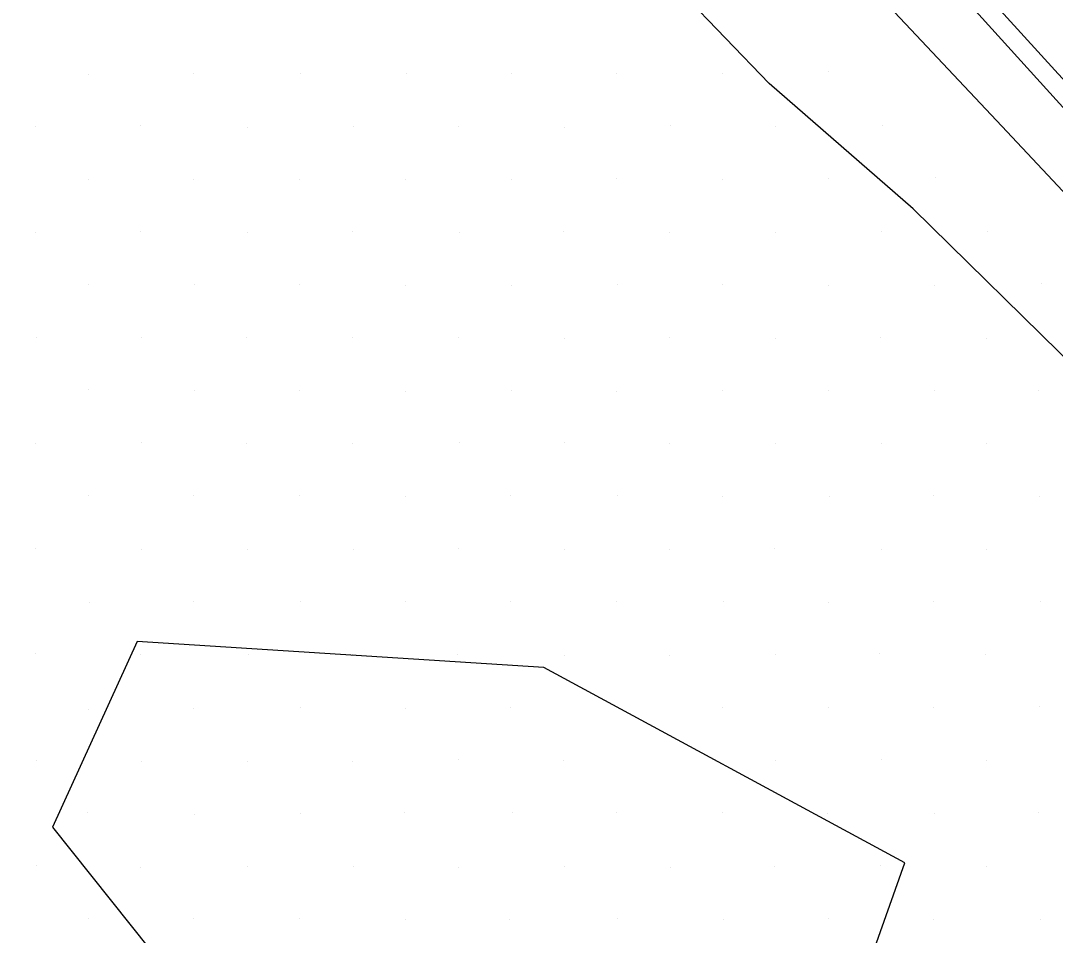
# Model space of a CAD drawing. Extents: x 1602514 to 1609837, y 863887 to 871157.
# Drawn here: x 1605466.7 to 1605605.1, y 866812.6 to 866935 of the extents above; entities that cross this region are included whole.
import ezdxf

# ---------------------------------------------------------------- set-up
doc = ezdxf.new("R2010")
doc.units = 0
for name, color, linetype in [('Survey-Flow line', 7, 'Continuous'), ('Survey-Ridge Lines', 7, 'Continuous'), ('Survey-Safety', 7, 'Continuous'), ('Survey-Shoulders', 7, 'Continuous'), ('Survey-Spot dirt', 7, 'Continuous'), ('Survey-Vegetation trees', 7, 'Continuous')]:
    doc.layers.add(name, color=color, linetype=linetype)

msp = doc.modelspace()

# ---------------------------------------------------------------- linework, layer by layer
at = {"layer": 'Survey-Flow line'}
msp.add_lwpolyline([(1605670.48, 866843.23), (1605652.79, 866861.11), (1605635.82, 866879.44), (1605619.07, 866898.37), (1605597.96, 866920.83), (1605580.76, 866939.18), (1605564.02, 866957.9), (1605547.56, 866976.85), (1605531, 866995.52), (1605514.86, 867014.84), (1605499.03, 867034.18), (1605483.22, 867053.97), (1605467.96, 867073.75)], dxfattribs=at)
msp.add_lwpolyline([(1605670.48, 866843.23), (1605652.79, 866861.11), (1605635.82, 866879.44), (1605619.07, 866898.37), (1605597.96, 866920.83), (1605580.76, 866939.18), (1605564.02, 866957.9), (1605547.56, 866976.85), (1605531, 866995.52), (1605514.86, 867014.84), (1605499.03, 867034.18), (1605483.22, 867053.97), (1605467.96, 867073.75)], dxfattribs=at)
at = {"layer": 'Survey-Ridge Lines'}
msp.add_lwpolyline([(1605661.64, 866834.46), (1605644.97, 866853.61), (1605627.57, 866871.37), (1605608.08, 866888.19), (1605586.08, 866909.77), (1605566.82, 866926.54), (1605549.3, 866944.79), (1605532.68, 866963.97), (1605515.91, 866982.22), (1605498.94, 867001.34), (1605481.9, 867019.45), (1605465.03, 867039.46), (1605449.6, 867059.1), (1605434.93, 867078.66), (1605423.35, 867102.68)], dxfattribs=at)
msp.add_lwpolyline([(1605661.64, 866834.46), (1605644.97, 866853.61), (1605627.57, 866871.37), (1605608.08, 866888.19), (1605586.08, 866909.77), (1605566.82, 866926.54), (1605549.3, 866944.79), (1605532.68, 866963.97), (1605515.91, 866982.22), (1605498.94, 867001.34), (1605481.9, 867019.45), (1605465.03, 867039.46), (1605449.6, 867059.1), (1605434.93, 867078.66), (1605423.35, 867102.68)], dxfattribs=at)
at = {"layer": 'Survey-Safety'}
msp.add_lwpolyline([(1606354.02, 866337.22), (1606267.39, 866387.13), (1606093.69, 866498.43), (1606027.43, 866545.67), (1605953.09, 866602.06), (1605875.34, 866665), (1605783.15, 866747), (1605696.27, 866830.14), (1605609.58, 866919.6), (1605546.56, 866989.12), (1605512.84, 867028.67)], dxfattribs=at)
msp.add_lwpolyline([(1606354.02, 866337.22), (1606267.39, 866387.13), (1606093.69, 866498.43), (1606027.43, 866545.67), (1605953.09, 866602.06), (1605875.34, 866665), (1605783.15, 866747), (1605696.27, 866830.14), (1605609.58, 866919.6), (1605546.56, 866989.12), (1605512.84, 867028.67)], dxfattribs=at)
at = {"layer": 'Survey-Shoulders'}
msp.add_lwpolyline([(1605885.22, 866660.16), (1605865.97, 866676.12), (1605846.94, 866692.35), (1605823.3, 866713.2), (1605804.59, 866729.82), (1605786.05, 866746.61), (1605767.8, 866763.71), (1605749.81, 866781.06), (1605731.63, 866798.23), (1605713.86, 866815.81), (1605695.95, 866833.25), (1605678.34, 866850.99), (1605661.01, 866869.03), (1605643.53, 866886.91), (1605626.53, 866905.28), (1605605.51, 866927.83), (1605588.7, 866946.36), (1605572.08, 866965.04), (1605555.71, 866983.93), (1605539.17, 867002.68), (1605523, 867021.75), (1605506.7, 867040.7), (1605491.11, 867060.25)], dxfattribs=at)
msp.add_lwpolyline([(1605885.22, 866660.16), (1605865.97, 866676.12), (1605846.94, 866692.35), (1605823.3, 866713.2), (1605804.59, 866729.82), (1605786.05, 866746.61), (1605767.8, 866763.71), (1605749.81, 866781.06), (1605731.63, 866798.23), (1605713.86, 866815.81), (1605695.95, 866833.25), (1605678.34, 866850.99), (1605661.01, 866869.03), (1605643.53, 866886.91), (1605626.53, 866905.28), (1605605.51, 866927.83), (1605588.7, 866946.36), (1605572.08, 866965.04), (1605555.71, 866983.93), (1605539.17, 867002.68), (1605523, 867021.75), (1605506.7, 867040.7), (1605491.11, 867060.25)], dxfattribs=at)
at = {"layer": 'Survey-Spot dirt'}
for p, q in [((1605475.72, 866927.78), (1605475.72, 866927.78)), ((1605475.72, 866927.78), (1605475.72, 866927.78)), ((1605489.82, 866927.89), (1605489.82, 866927.89)), ((1605489.82, 866927.89), (1605489.82, 866927.89)), ((1605504.14, 866927.87), (1605504.14, 866927.87)), ((1605504.14, 866927.87), (1605504.14, 866927.87)), ((1605518.24, 866927.84), (1605518.24, 866927.84)), ((1605518.24, 866927.84), (1605518.24, 866927.84)), ((1605532.28, 866927.93), (1605532.28, 866927.93)), ((1605532.28, 866927.93), (1605532.28, 866927.93)), ((1605546.43, 866927.95), (1605546.43, 866927.95)), ((1605546.43, 866927.95), (1605546.43, 866927.95)), ((1605560.53, 866927.95), (1605560.53, 866927.95)), ((1605560.53, 866927.95), (1605560.53, 866927.95)), ((1605574.75, 866928.12), (1605574.75, 866928.12)), ((1605574.75, 866928.12), (1605574.75, 866928.12)), ((1605468.67, 866920.84), (1605468.67, 866920.84)), ((1605468.67, 866920.84), (1605468.67, 866920.84)), ((1605482.75, 866920.87), (1605482.75, 866920.87)), ((1605482.75, 866920.87), (1605482.75, 866920.87)), ((1605553.6, 866920.87), (1605553.6, 866920.87)), ((1605553.6, 866920.87), (1605553.6, 866920.87)), ((1605581.94, 866920.96), (1605581.94, 866920.96)), ((1605581.94, 866920.96), (1605581.94, 866920.96)), ((1605496.99, 866920.73), (1605496.99, 866920.73)), ((1605496.99, 866920.73), (1605496.99, 866920.73)), ((1605511.15, 866920.74), (1605511.15, 866920.74)), ((1605511.15, 866920.74), (1605511.15, 866920.74)), ((1605525.18, 866920.8), (1605525.18, 866920.8)), ((1605525.18, 866920.8), (1605525.18, 866920.8)), ((1605539.48, 866920.72), (1605539.48, 866920.72)), ((1605539.48, 866920.72), (1605539.48, 866920.72)), ((1605567.72, 866920.83), (1605567.72, 866920.83)), ((1605567.72, 866920.83), (1605567.72, 866920.83)), ((1605589.04, 866914.04), (1605589.04, 866914.04)), ((1605589.04, 866914.04), (1605589.04, 866914.04)), ((1605475.79, 866913.76), (1605475.79, 866913.76)), ((1605475.79, 866913.76), (1605475.79, 866913.76)), ((1605489.79, 866913.73), (1605489.79, 866913.73)), ((1605489.79, 866913.73), (1605489.79, 866913.73)), ((1605504.01, 866913.72), (1605504.01, 866913.72)), ((1605504.01, 866913.72), (1605504.01, 866913.72)), ((1605518.19, 866913.77), (1605518.19, 866913.77)), ((1605518.19, 866913.77), (1605518.19, 866913.77)), ((1605532.29, 866913.76), (1605532.29, 866913.76)), ((1605532.29, 866913.76), (1605532.29, 866913.76)), ((1605546.4, 866913.78), (1605546.4, 866913.78)), ((1605546.4, 866913.78), (1605546.4, 866913.78)), ((1605560.56, 866913.72), (1605560.56, 866913.72)), ((1605560.56, 866913.72), (1605560.56, 866913.72)), ((1605574.74, 866913.79), (1605574.74, 866913.79)), ((1605574.74, 866913.79), (1605574.74, 866913.79)), ((1605468.61, 866906.62), (1605468.61, 866906.62)), ((1605468.61, 866906.62), (1605468.61, 866906.62)), ((1605482.74, 866906.7), (1605482.74, 866906.7)), ((1605482.74, 866906.7), (1605482.74, 866906.7)), ((1605497.01, 866906.62), (1605497.01, 866906.62)), ((1605497.01, 866906.62), (1605497.01, 866906.62)), ((1605511.09, 866906.69), (1605511.09, 866906.69)), ((1605511.09, 866906.69), (1605511.09, 866906.69)), ((1605525.32, 866906.58), (1605525.32, 866906.58)), ((1605525.32, 866906.58), (1605525.32, 866906.58)), ((1605539.36, 866906.7), (1605539.36, 866906.7)), ((1605539.36, 866906.7), (1605539.36, 866906.7)), ((1605553.54, 866906.63), (1605553.54, 866906.63)), ((1605553.54, 866906.63), (1605553.54, 866906.63)), ((1605567.72, 866906.65), (1605567.72, 866906.65)), ((1605567.72, 866906.65), (1605567.72, 866906.65)), ((1605581.81, 866906.69), (1605581.81, 866906.69)), ((1605581.81, 866906.69), (1605581.81, 866906.69)), ((1605595.99, 866906.75), (1605595.99, 866906.75)), ((1605595.99, 866906.75), (1605595.99, 866906.75)), ((1605475.72, 866899.7), (1605475.72, 866899.7)), ((1605475.72, 866899.7), (1605475.72, 866899.7)), ((1605489.89, 866899.64), (1605489.89, 866899.64)), ((1605489.89, 866899.64), (1605489.89, 866899.64)), ((1605504.02, 866899.68), (1605504.02, 866899.68)), ((1605504.02, 866899.68), (1605504.02, 866899.68)), ((1605518.21, 866899.58), (1605518.21, 866899.58)), ((1605518.21, 866899.58), (1605518.21, 866899.58)), ((1605532.3, 866899.56), (1605532.3, 866899.56)), ((1605532.3, 866899.56), (1605532.3, 866899.56)), ((1605546.51, 866899.67), (1605546.51, 866899.67)), ((1605546.51, 866899.67), (1605546.51, 866899.67)), ((1605560.51, 866899.61), (1605560.51, 866899.61)), ((1605560.51, 866899.61), (1605560.51, 866899.61)), ((1605574.77, 866899.55), (1605574.77, 866899.55)), ((1605574.77, 866899.55), (1605574.77, 866899.55)), ((1605588.99, 866899.51), (1605588.99, 866899.51)), ((1605588.99, 866899.51), (1605588.99, 866899.51)), ((1605603.21, 866899.78), (1605603.21, 866899.78)), ((1605603.21, 866899.78), (1605603.21, 866899.78)), ((1605468.73, 866892.52), (1605468.73, 866892.52)), ((1605468.73, 866892.52), (1605468.73, 866892.52)), ((1605482.84, 866892.59), (1605482.84, 866892.59)), ((1605482.84, 866892.59), (1605482.84, 866892.59)), ((1605496.85, 866892.58), (1605496.85, 866892.58)), ((1605496.85, 866892.58), (1605496.85, 866892.58)), ((1605511.09, 866892.58), (1605511.09, 866892.58)), ((1605511.09, 866892.58), (1605511.09, 866892.58)), ((1605525.26, 866892.61), (1605525.26, 866892.61)), ((1605525.26, 866892.61), (1605525.26, 866892.61)), ((1605539.41, 866892.45), (1605539.41, 866892.45)), ((1605539.41, 866892.45), (1605539.41, 866892.45)), ((1605553.45, 866892.6), (1605553.45, 866892.6)), ((1605553.45, 866892.6), (1605553.45, 866892.6)), ((1605567.67, 866892.5), (1605567.67, 866892.5)), ((1605567.67, 866892.5), (1605567.67, 866892.5)), ((1605581.77, 866892.58), (1605581.77, 866892.58)), ((1605581.77, 866892.58), (1605581.77, 866892.58)), ((1605595.96, 866892.49), (1605595.96, 866892.49)), ((1605595.96, 866892.49), (1605595.96, 866892.49)), ((1605475.67, 866885.58), (1605475.67, 866885.58)), ((1605475.67, 866885.58), (1605475.67, 866885.58)), ((1605489.93, 866885.43), (1605489.93, 866885.43)), ((1605489.93, 866885.43), (1605489.93, 866885.43)), ((1605504.01, 866885.49), (1605504.01, 866885.49)), ((1605504.01, 866885.49), (1605504.01, 866885.49)), ((1605518.21, 866885.37), (1605518.21, 866885.37)), ((1605518.21, 866885.37), (1605518.21, 866885.37)), ((1605532.36, 866885.42), (1605532.36, 866885.42)), ((1605532.36, 866885.42), (1605532.36, 866885.42)), ((1605546.42, 866885.35), (1605546.42, 866885.35)), ((1605546.42, 866885.35), (1605546.42, 866885.35)), ((1605560.58, 866885.41), (1605560.58, 866885.41)), ((1605560.58, 866885.41), (1605560.58, 866885.41)), ((1605574.77, 866885.48), (1605574.77, 866885.48)), ((1605574.77, 866885.48), (1605574.77, 866885.48)), ((1605588.93, 866885.53), (1605588.93, 866885.53)), ((1605588.93, 866885.53), (1605588.93, 866885.53)), ((1605602.89, 866885.54), (1605602.89, 866885.54)), ((1605602.89, 866885.54), (1605602.89, 866885.54)), ((1605468.62, 866878.44), (1605468.62, 866878.44)), ((1605468.62, 866878.44), (1605468.62, 866878.44)), ((1605482.79, 866878.47), (1605482.79, 866878.47)), ((1605482.79, 866878.47), (1605482.79, 866878.47)), ((1605496.93, 866878.42), (1605496.93, 866878.42)), ((1605496.93, 866878.42), (1605496.93, 866878.42)), ((1605511.1, 866878.38), (1605511.1, 866878.38)), ((1605511.1, 866878.38), (1605511.1, 866878.38)), ((1605525.35, 866878.53), (1605525.35, 866878.53)), ((1605525.35, 866878.53), (1605525.35, 866878.53)), ((1605539.41, 866878.49), (1605539.41, 866878.49)), ((1605539.41, 866878.49), (1605539.41, 866878.49)), ((1605553.51, 866878.33), (1605553.51, 866878.33)), ((1605553.51, 866878.33), (1605553.51, 866878.33)), ((1605567.67, 866878.37), (1605567.67, 866878.37)), ((1605567.67, 866878.37), (1605567.67, 866878.37)), ((1605581.81, 866878.39), (1605581.81, 866878.39)), ((1605581.81, 866878.39), (1605581.81, 866878.39)), ((1605595.94, 866878.39), (1605595.94, 866878.39)), ((1605595.94, 866878.39), (1605595.94, 866878.39)), ((1605475.7, 866871.4), (1605475.7, 866871.4)), ((1605475.7, 866871.4), (1605475.7, 866871.4)), ((1605489.81, 866871.48), (1605489.81, 866871.48)), ((1605489.81, 866871.48), (1605489.81, 866871.48)), ((1605503.9, 866871.39), (1605503.9, 866871.39)), ((1605503.9, 866871.39), (1605503.9, 866871.39)), ((1605518.15, 866871.26), (1605518.15, 866871.26)), ((1605518.15, 866871.26), (1605518.15, 866871.26)), ((1605532.21, 866871.43), (1605532.21, 866871.43)), ((1605532.21, 866871.43), (1605532.21, 866871.43)), ((1605546.47, 866871.38), (1605546.47, 866871.38)), ((1605546.47, 866871.38), (1605546.47, 866871.38)), ((1605560.57, 866871.34), (1605560.57, 866871.34)), ((1605560.57, 866871.34), (1605560.57, 866871.34)), ((1605574.84, 866871.33), (1605574.84, 866871.33)), ((1605574.84, 866871.33), (1605574.84, 866871.33)), ((1605588.88, 866871.45), (1605588.88, 866871.45)), ((1605588.88, 866871.45), (1605588.88, 866871.45)), ((1605603, 866871.29), (1605603, 866871.29)), ((1605603, 866871.29), (1605603, 866871.29)), ((1605468.62, 866864.29), (1605468.62, 866864.29)), ((1605468.62, 866864.29), (1605468.62, 866864.29)), ((1605482.79, 866864.23), (1605482.79, 866864.23)), ((1605482.79, 866864.23), (1605482.79, 866864.23)), ((1605497.01, 866864.18), (1605497.01, 866864.18)), ((1605497.01, 866864.18), (1605497.01, 866864.18)), ((1605511.14, 866864.23), (1605511.14, 866864.23)), ((1605511.14, 866864.23), (1605511.14, 866864.23)), ((1605525.18, 866864.36), (1605525.18, 866864.36)), ((1605525.18, 866864.36), (1605525.18, 866864.36)), ((1605539.37, 866864.22), (1605539.37, 866864.22)), ((1605539.37, 866864.22), (1605539.37, 866864.22)), ((1605553.54, 866864.16), (1605553.54, 866864.16)), ((1605553.54, 866864.16), (1605553.54, 866864.16)), ((1605567.6, 866864.32), (1605567.6, 866864.32)), ((1605567.6, 866864.32), (1605567.6, 866864.32)), ((1605581.82, 866864.2), (1605581.82, 866864.2)), ((1605581.82, 866864.2), (1605581.82, 866864.2)), ((1605595.87, 866864.25), (1605595.87, 866864.25)), ((1605595.87, 866864.25), (1605595.87, 866864.25)), ((1605489.83, 866857.22), (1605489.83, 866857.22)), ((1605489.83, 866857.22), (1605489.83, 866857.22)), ((1605504.07, 866857.21), (1605504.07, 866857.21)), ((1605504.07, 866857.21), (1605504.07, 866857.21)), ((1605518.2, 866857.2), (1605518.2, 866857.2)), ((1605518.2, 866857.2), (1605518.2, 866857.2)), ((1605532.21, 866857.18), (1605532.21, 866857.18)), ((1605532.21, 866857.18), (1605532.21, 866857.18)), ((1605546.42, 866857.18), (1605546.42, 866857.18)), ((1605546.42, 866857.18), (1605546.42, 866857.18)), ((1605560.72, 866857.25), (1605560.72, 866857.25)), ((1605560.72, 866857.25), (1605560.72, 866857.25)), ((1605588.8, 866857.18), (1605588.8, 866857.18)), ((1605588.8, 866857.18), (1605588.8, 866857.18)), ((1605603.09, 866857.23), (1605603.09, 866857.23)), ((1605603.09, 866857.23), (1605603.09, 866857.23)), ((1605475.81, 866857.12), (1605475.81, 866857.12)), ((1605475.81, 866857.12), (1605475.81, 866857.12)), ((1605574.78, 866857.07), (1605574.78, 866857.07)), ((1605574.78, 866857.07), (1605574.78, 866857.07)), ((1605468.63, 866850.22), (1605468.63, 866850.22)), ((1605468.63, 866850.22), (1605468.63, 866850.22)), ((1605581.65, 866850.24), (1605581.65, 866850.24)), ((1605581.65, 866850.24), (1605581.65, 866850.24)), ((1605482.7, 866850.13), (1605482.7, 866850.13)), ((1605482.7, 866850.13), (1605482.7, 866850.13)), ((1605497.09, 866850.15), (1605497.09, 866850.15)), ((1605497.09, 866850.15), (1605497.09, 866850.15)), ((1605511.06, 866850.18), (1605511.06, 866850.18)), ((1605511.06, 866850.18), (1605511.06, 866850.18)), ((1605525.14, 866850.15), (1605525.14, 866850.15)), ((1605525.14, 866850.15), (1605525.14, 866850.15)), ((1605539.41, 866850.05), (1605539.41, 866850.05)), ((1605539.41, 866850.05), (1605539.41, 866850.05)), ((1605553.47, 866850.03), (1605553.47, 866850.03)), ((1605553.47, 866850.03), (1605553.47, 866850.03)), ((1605567.65, 866850.13), (1605567.65, 866850.13)), ((1605567.65, 866850.13), (1605567.65, 866850.13)), ((1605595.78, 866850.21), (1605595.78, 866850.21)), ((1605595.78, 866850.21), (1605595.78, 866850.21)), ((1605475.77, 866842.79), (1605475.77, 866842.79)), ((1605475.77, 866842.79), (1605475.77, 866842.79)), ((1605489.74, 866842.96), (1605489.74, 866842.96)), ((1605489.74, 866842.96), (1605489.74, 866842.96)), ((1605504.06, 866843.04), (1605504.06, 866843.04)), ((1605504.06, 866843.04), (1605504.06, 866843.04)), ((1605518.15, 866842.97), (1605518.15, 866842.97)), ((1605518.15, 866842.97), (1605518.15, 866842.97)), ((1605532.25, 866843.06), (1605532.25, 866843.06)), ((1605532.25, 866843.06), (1605532.25, 866843.06)), ((1605546.5, 866843.12), (1605546.5, 866843.12)), ((1605546.5, 866843.12), (1605546.5, 866843.12)), ((1605560.59, 866843.08), (1605560.59, 866843.08)), ((1605560.59, 866843.08), (1605560.59, 866843.08)), ((1605574.8, 866843.01), (1605574.8, 866843.01)), ((1605574.8, 866843.01), (1605574.8, 866843.01)), ((1605588.85, 866843.01), (1605588.85, 866843.01)), ((1605588.85, 866843.01), (1605588.85, 866843.01)), ((1605602.98, 866843.13), (1605602.98, 866843.13)), ((1605602.98, 866843.13), (1605602.98, 866843.13)), ((1605468.76, 866835.91), (1605468.76, 866835.91)), ((1605468.76, 866835.91), (1605468.76, 866835.91)), ((1605482.79, 866835.89), (1605482.79, 866835.89)), ((1605482.79, 866835.89), (1605482.79, 866835.89)), ((1605496.99, 866835.9), (1605496.99, 866835.9)), ((1605496.99, 866835.9), (1605496.99, 866835.9)), ((1605511.12, 866835.86), (1605511.12, 866835.86)), ((1605511.12, 866835.86), (1605511.12, 866835.86)), ((1605525.18, 866836.04), (1605525.18, 866836.04)), ((1605525.18, 866836.04), (1605525.18, 866836.04)), ((1605539.33, 866835.99), (1605539.33, 866835.99)), ((1605539.33, 866835.99), (1605539.33, 866835.99)), ((1605567.67, 866835.97), (1605567.67, 866835.97)), ((1605567.67, 866835.97), (1605567.67, 866835.97)), ((1605581.8, 866836.08), (1605581.8, 866836.08)), ((1605581.8, 866836.08), (1605581.8, 866836.08)), ((1605595.97, 866835.93), (1605595.97, 866835.93)), ((1605595.97, 866835.93), (1605595.97, 866835.93)), ((1605475.62, 866829), (1605475.62, 866829)), ((1605475.62, 866829), (1605475.62, 866829)), ((1605489.96, 866828.76), (1605489.96, 866828.76)), ((1605489.96, 866828.76), (1605489.96, 866828.76)), ((1605504.07, 866828.86), (1605504.07, 866828.86)), ((1605504.07, 866828.86), (1605504.07, 866828.86)), ((1605518.03, 866828.96), (1605518.03, 866828.96)), ((1605518.03, 866828.96), (1605518.03, 866828.96)), ((1605532.43, 866829), (1605532.43, 866829)), ((1605532.43, 866829), (1605532.43, 866829)), ((1605546.4, 866828.99), (1605546.4, 866828.99)), ((1605546.4, 866828.99), (1605546.4, 866828.99)), ((1605560.54, 866828.97), (1605560.54, 866828.97)), ((1605560.54, 866828.97), (1605560.54, 866828.97)), ((1605574.66, 866828.89), (1605574.66, 866828.89)), ((1605574.66, 866828.89), (1605574.66, 866828.89)), ((1605588.92, 866828.89), (1605588.92, 866828.89)), ((1605588.92, 866828.89), (1605588.92, 866828.89)), ((1605602.92, 866829.02), (1605602.92, 866829.02)), ((1605602.92, 866829.02), (1605602.92, 866829.02)), ((1605468.77, 866821.9), (1605468.77, 866821.9)), ((1605468.77, 866821.9), (1605468.77, 866821.9)), ((1605482.75, 866821.69), (1605482.75, 866821.69)), ((1605482.75, 866821.69), (1605482.75, 866821.69)), ((1605496.96, 866821.8), (1605496.96, 866821.8)), ((1605496.96, 866821.8), (1605496.96, 866821.8)), ((1605511.13, 866821.81), (1605511.13, 866821.81)), ((1605511.13, 866821.81), (1605511.13, 866821.81)), ((1605525.21, 866821.67), (1605525.21, 866821.67)), ((1605525.21, 866821.67), (1605525.21, 866821.67)), ((1605539.4, 866821.81), (1605539.4, 866821.81)), ((1605539.4, 866821.81), (1605539.4, 866821.81)), ((1605553.63, 866821.66), (1605553.63, 866821.66)), ((1605553.63, 866821.66), (1605553.63, 866821.66)), ((1605567.59, 866821.74), (1605567.59, 866821.74)), ((1605567.59, 866821.74), (1605567.59, 866821.74)), ((1605581.78, 866821.88), (1605581.78, 866821.88)), ((1605581.78, 866821.88), (1605581.78, 866821.88)), ((1605595.88, 866821.84), (1605595.88, 866821.84)), ((1605595.88, 866821.84), (1605595.88, 866821.84)), ((1605475.77, 866814.81), (1605475.77, 866814.81)), ((1605475.77, 866814.81), (1605475.77, 866814.81)), ((1605489.81, 866814.76), (1605489.81, 866814.76)), ((1605489.81, 866814.76), (1605489.81, 866814.76)), ((1605503.99, 866814.83), (1605503.99, 866814.83)), ((1605503.99, 866814.83), (1605503.99, 866814.83)), ((1605518.17, 866814.73), (1605518.17, 866814.73)), ((1605518.17, 866814.73), (1605518.17, 866814.73)), ((1605532.13, 866814.66), (1605532.13, 866814.66)), ((1605532.13, 866814.66), (1605532.13, 866814.66)), ((1605546.54, 866814.82), (1605546.54, 866814.82)), ((1605546.54, 866814.82), (1605546.54, 866814.82)), ((1605560.66, 866814.65), (1605560.66, 866814.65)), ((1605560.66, 866814.65), (1605560.66, 866814.65)), ((1605574.77, 866814.84), (1605574.77, 866814.84)), ((1605574.77, 866814.84), (1605574.77, 866814.84)), ((1605588.75, 866814.72), (1605588.75, 866814.72)), ((1605588.75, 866814.72), (1605588.75, 866814.72)), ((1605603.07, 866814.71), (1605603.07, 866814.71)), ((1605603.07, 866814.71), (1605603.07, 866814.71))]:
    msp.add_line(p, q, dxfattribs=at)
at = {"layer": 'Survey-Vegetation trees'}
msp.add_lwpolyline([(1605470.92, 866827.06), (1605520.55, 866764.77), (1605534.48, 866741.24), (1605558.86, 866748.65), (1605584.98, 866822.27), (1605536.66, 866848.41), (1605482.23, 866851.89)], close=True, dxfattribs=at)
msp.add_lwpolyline([(1605470.92, 866827.06), (1605520.55, 866764.77), (1605534.48, 866741.24), (1605558.86, 866748.65), (1605584.98, 866822.27), (1605536.66, 866848.41), (1605482.23, 866851.89)], close=True, dxfattribs=at)

doc.saveas('drawing.dxf')
